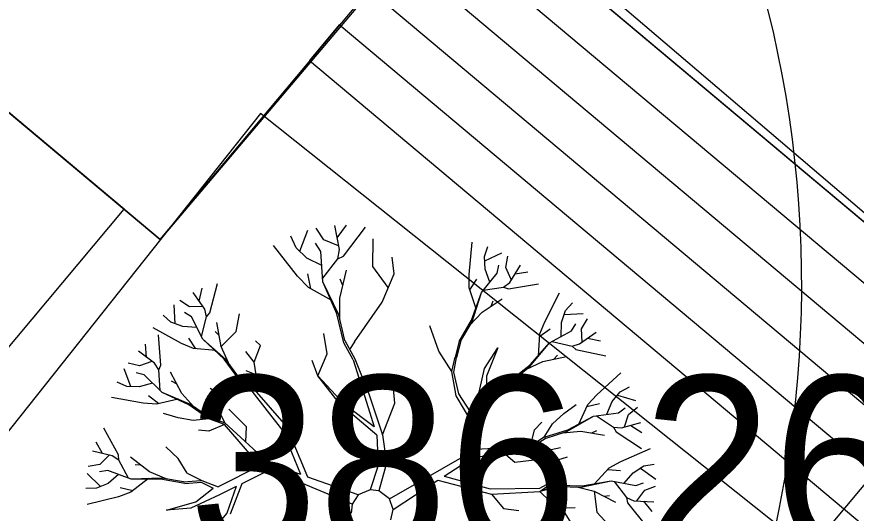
# Model space of a CAD drawing. Extents: x -438233 to -437334, y -1133133 to -1132623.
# Drawn here: x -437568.614 to -437565.007, y -1132699.543 to -1132697.412 of the extents above; entities that cross this region are included whole.
import ezdxf

# ---------------------------------------------------------------- set-up
doc = ezdxf.new("R2010")
doc.units = 0
for name, color, linetype in [('Vrstva 1', 7, 'Continuous'), ('Vrstva 11', 7, 'Continuous'), ('Vrstva 3', 7, 'Continuous'), ('Vrstva 50', 7, 'Continuous'), ('XR$3$Okno', 7, 'Continuous')]:
    doc.layers.add(name, color=color, linetype=linetype)

msp = doc.modelspace()

# ---------------------------------------------------------------- linework, layer by layer
at = {"layer": 'Vrstva 1'}
for p, q in [((-437567.228, -1132698.4108), (-437567.2476, -1132698.3082)), ((-437567.2376, -1132698.3609), (-437567.1969, -1132698.307)), ((-437567.2104, -1132698.4393), (-437567.1153, -1132698.3148)), ((-437567.3981, -1132698.4189), (-437567.363, -1132698.3283)), ((-437567.2947, -1132698.3697), (-437567.3277, -1132698.3195)), ((-437567.414, -1132698.4037), (-437567.436, -1132698.3545)), ((-437567.3072, -1132698.4202), (-437567.3302, -1132698.3846)), ((-437567.2317, -1132698.3949), (-437567.2947, -1132698.3697)), ((-437567.0835, -1132698.4846), (-437567.0827, -1132698.3648)), ((-437566.6704, -1132698.5186), (-437566.6569, -1132698.3802)), ((-437567.4079, -1132698.5257), (-437567.5105, -1132698.3934)), ((-437567.3674, -1132698.4481), (-437567.414, -1132698.4037)), ((-437567.2988, -1132698.5495), (-437567.3072, -1132698.4202)), ((-437567.2349, -1132698.4508), (-437567.228, -1132698.4108)), ((-437566.6043, -1132698.4412), (-437566.5896, -1132698.3988)), ((-437567.3032, -1132698.4802), (-437567.3674, -1132698.4481)), ((-437567.2996, -1132698.5338), (-437567.2349, -1132698.4508)), ((-437567.2349, -1132698.4508), (-437567.2104, -1132698.4393)), ((-437566.9923, -1132698.515), (-437567.0016, -1132698.4434)), ((-437566.6016, -1132698.4949), (-437566.6043, -1132698.4412)), ((-437566.6033, -1132698.4596), (-437566.5303, -1132698.4248)), ((-437566.5124, -1132698.4888), (-437566.504, -1132698.4395)), ((-437567.0176, -1132698.5745), (-437567.0835, -1132698.4846)), ((-437566.5807, -1132698.5512), (-437566.6016, -1132698.4949)), ((-437566.5491, -1132698.5125), (-437566.5425, -1132698.4777)), ((-437566.4889, -1132698.54), (-437566.5124, -1132698.4888)), ((-437566.4955, -1132698.5522), (-437566.4489, -1132698.4785)), ((-437567.3608, -1132698.5747), (-437567.4079, -1132698.5257)), ((-437567.3508, -1132698.5804), (-437567.3628, -1132698.515)), ((-437567.2263, -1132698.6206), (-437567.1976, -1132698.4998)), ((-437567.0443, -1132698.637), (-437566.9923, -1132698.515)), ((-437566.6699, -1132698.5752), (-437566.6704, -1132698.5186)), ((-437566.6177, -1132698.5956), (-437566.5491, -1132698.5125)), ((-437566.4727, -1132698.5162), (-437566.4173, -1132698.5071)), ((-437567.7839, -1132698.6833), (-437567.7523, -1132698.5564)), ((-437567.2381, -1132698.6874), (-437567.2988, -1132698.5495)), ((-437567.2302, -1132698.6923), (-437567.2988, -1132698.5495)), ((-437567.2131, -1132698.5652), (-437567.2241, -1132698.5385)), ((-437566.6667, -1132698.5848), (-437566.6368, -1132698.538)), ((-437566.5227, -1132698.5723), (-437566.4955, -1132698.5522)), ((-437566.5014, -1132698.5796), (-437566.3722, -1132698.5581)), ((-437567.8067, -1132698.6674), (-437567.856, -1132698.5953)), ((-437567.8305, -1132698.6323), (-437567.8172, -1132698.5777)), ((-437567.2601, -1132698.6299), (-437567.3608, -1132698.5747)), ((-437566.6403, -1132698.6664), (-437566.6699, -1132698.5752)), ((-437566.6599, -1132698.7139), (-437566.6177, -1132698.5956)), ((-437566.6577, -1132698.7215), (-437566.6177, -1132698.5956)), ((-437566.6094, -1132698.5858), (-437566.5227, -1132698.5723)), ((-437566.5227, -1132698.5723), (-437566.5014, -1132698.5796)), ((-437566.3453, -1132698.721), (-437566.2816, -1132698.5973)), ((-437567.8716, -1132698.6578), (-437567.9135, -1132698.6306)), ((-437567.2256, -1132698.7127), (-437567.2263, -1132698.6206)), ((-437567.1631, -1132698.8077), (-437567.0443, -1132698.637)), ((-437566.6145, -1132698.6801), (-437566.5278, -1132698.6235)), ((-437566.5749, -1132698.6544), (-437566.5663, -1132698.6318)), ((-437566.2554, -1132698.6737), (-437566.2257, -1132698.6394)), ((-437567.9341, -1132698.7296), (-437567.9373, -1132698.6487)), ((-437567.815, -1132698.6563), (-437567.8716, -1132698.6578)), ((-437567.7989, -1132698.6999), (-437567.8067, -1132698.6674)), ((-437566.2728, -1132698.7242), (-437566.2554, -1132698.6737)), ((-437567.9515, -1132698.7232), (-437567.9846, -1132698.6928)), ((-437567.864, -1132698.7004), (-437567.8937, -1132698.6811)), ((-437567.815, -1132698.7965), (-437567.864, -1132698.7004)), ((-437567.8209, -1132698.785), (-437567.7989, -1132698.6999)), ((-437567.7989, -1132698.6999), (-437567.7839, -1132698.6833)), ((-437567.6717, -1132698.7629), (-437567.6575, -1132698.6879)), ((-437567.2092, -1132698.8114), (-437567.2381, -1132698.6874)), ((-437567.2045, -1132698.8019), (-437567.2302, -1132698.6923)), ((-437566.6665, -1132698.7364), (-437566.6145, -1132698.6801)), ((-437566.2613, -1132698.6906), (-437566.1804, -1132698.6855)), ((-437566.1878, -1132698.7516), (-437566.1615, -1132698.7093)), ((-437567.9064, -1132698.8146), (-437568.0284, -1132698.7475)), ((-437567.901, -1132698.7418), (-437567.9515, -1132698.7232)), ((-437567.8415, -1132698.7453), (-437567.901, -1132698.7418)), ((-437567.7359, -1132698.8271), (-437567.7538, -1132698.7252)), ((-437566.8005, -1132698.8469), (-437566.8392, -1132698.7387)), ((-437566.713, -1132698.8055), (-437566.6599, -1132698.7139)), ((-437566.7052, -1132698.8026), (-437566.6577, -1132698.7215)), ((-437566.3661, -1132698.7737), (-437566.3453, -1132698.721)), ((-437566.2742, -1132698.7842), (-437566.2728, -1132698.7242)), ((-437566.2304, -1132698.7602), (-437566.2118, -1132698.7301)), ((-437567.9956, -1132698.9077), (-437568.0057, -1132698.7774)), ((-437567.7442, -1132698.7805), (-437567.7614, -1132698.7636)), ((-437567.7359, -1132698.8271), (-437567.6717, -1132698.7629)), ((-437567.2809, -1132698.8587), (-437567.2952, -1132698.7717)), ((-437566.3725, -1132698.8692), (-437566.3661, -1132698.7737)), ((-437566.3666, -1132698.7835), (-437566.3215, -1132698.7516)), ((-437566.325, -1132698.8119), (-437566.2304, -1132698.7602)), ((-437566.1953, -1132698.8168), (-437566.1248, -1132698.7656)), ((-437566.1848, -1132698.8082), (-437566.1878, -1132698.7516)), ((-437568.0561, -1132698.8741), (-437568.0608, -1132698.8178)), ((-437567.8542, -1132698.8367), (-437567.9064, -1132698.8146)), ((-437567.8444, -1132698.8376), (-437567.8753, -1132698.7913)), ((-437567.7229, -1132698.882), (-437567.815, -1132698.7965)), ((-437567.7153, -1132698.8832), (-437567.815, -1132698.7965)), ((-437567.5664, -1132698.8227), (-437567.5882, -1132698.8036)), ((-437567.169, -1132698.8852), (-437567.2092, -1132698.8114)), ((-437567.2045, -1132698.8019), (-437567.1614, -1132698.8812)), ((-437567.1631, -1132698.8077), (-437567.1837, -1132698.8406)), ((-437566.713, -1132698.8055), (-437566.7309, -1132698.8734)), ((-437566.7052, -1132698.8026), (-437566.7241, -1132698.8751)), ((-437566.409, -1132698.9138), (-437566.325, -1132698.8119)), ((-437566.4083, -1132698.906), (-437566.325, -1132698.8119)), ((-437566.3137, -1132698.8055), (-437566.2279, -1132698.8256)), ((-437566.2279, -1132698.8256), (-437566.1953, -1132698.8168)), ((-437566.161, -1132698.7921), (-437566.1062, -1132698.8038)), ((-437568.0223, -1132698.8996), (-437568.0916, -1132698.8469)), ((-437567.7589, -1132698.8452), (-437567.8542, -1132698.8367)), ((-437567.7048, -1132698.8972), (-437567.7359, -1132698.8271)), ((-437567.5936, -1132698.8945), (-437567.6303, -1132698.8496)), ((-437567.5936, -1132698.8945), (-437567.5664, -1132698.8227)), ((-437566.7449, -1132698.9349), (-437566.8005, -1132698.8469)), ((-437566.6038, -1132698.9217), (-437566.5464, -1132698.8335)), ((-437566.5464, -1132698.8335), (-437566.5957, -1132698.955)), ((-437566.2279, -1132698.8256), (-437566.211, -1132698.8398)), ((-437566.211, -1132698.8398), (-437566.0834, -1132698.8683)), ((-437568.0333, -1132698.892), (-437568.0867, -1132698.9111)), ((-437567.66, -1132698.9675), (-437567.7229, -1132698.882)), ((-437567.6595, -1132698.9587), (-437567.7153, -1132698.8832)), ((-437567.3199, -1132698.9535), (-437567.3446, -1132698.8883)), ((-437567.3199, -1132698.9535), (-437567.2809, -1132698.8587)), ((-437567.169, -1132698.8852), (-437567.1119, -1132699.0662)), ((-437567.1614, -1132698.8812), (-437567.1014, -1132699.0312)), ((-437566.7449, -1132698.9349), (-437566.7309, -1132698.8734)), ((-437566.7358, -1132698.9383), (-437566.7241, -1132698.8751)), ((-437566.423, -1132698.9246), (-437566.3534, -1132698.8918)), ((-437566.3534, -1132698.8918), (-437566.2519, -1132698.871)), ((-437566.3068, -1132698.882), (-437566.2907, -1132698.8643)), ((-437568.1237, -1132698.9993), (-437568.1522, -1132698.9236)), ((-437568.0867, -1132698.9111), (-437568.135, -1132698.8986)), ((-437568.0044, -1132698.9283), (-437568.0223, -1132698.8996)), ((-437568.0044, -1132698.9283), (-437567.9956, -1132698.9077)), ((-437567.9985, -1132699.0162), (-437568.0044, -1132698.9283)), ((-437567.5852, -1132698.9498), (-437567.5936, -1132698.8945)), ((-437566.6337, -1132699.0545), (-437566.6038, -1132698.9217)), ((-437566.4918, -1132698.9714), (-437566.4083, -1132698.906)), ((-437566.483, -1132698.9719), (-437566.409, -1132698.9138)), ((-437568.0664, -1132698.9496), (-437568.1005, -1132698.9403)), ((-437567.9892, -1132699.0251), (-437568.0664, -1132698.9496)), ((-437567.9047, -1132699.0295), (-437567.954, -1132698.9381)), ((-437567.6595, -1132698.9587), (-437567.6595, -1132698.9587)), ((-437567.6595, -1132698.9587), (-437567.5923, -1132699.0118)), ((-437567.5852, -1132698.9498), (-437567.6284, -1132698.9315)), ((-437567.5923, -1132699.0118), (-437567.5852, -1132698.9498)), ((-437567.2065, -1132699.0765), (-437567.3199, -1132698.9535)), ((-437567.2266, -1132699.0716), (-437567.3199, -1132698.9535)), ((-437566.9899, -1132699.0709), (-437566.9989, -1132698.9596)), ((-437566.7263, -1132699.04), (-437566.7449, -1132698.9349)), ((-437566.7147, -1132699.0312), (-437566.7358, -1132698.9383)), ((-437566.5957, -1132698.955), (-437566.594, -1132699.0513)), ((-437566.1221, -1132699.0346), (-437566.0187, -1132698.9413)), ((-437568.1419, -1132698.9986), (-437568.183, -1132698.9802)), ((-437568.0885, -1132699.0006), (-437568.1419, -1132698.9986)), ((-437568.0309, -1132698.9846), (-437568.0885, -1132699.0006)), ((-437567.9273, -1132698.9876), (-437567.9491, -1132698.9768)), ((-437567.6031, -1132699.0197), (-437567.6933, -1132698.9797)), ((-437567.5923, -1132699.0118), (-437567.6933, -1132698.9797)), ((-437567.66, -1132698.9675), (-437567.5923, -1132699.0118)), ((-437566.4918, -1132698.9714), (-437566.542, -1132699.0248)), ((-437566.483, -1132698.9719), (-437566.5388, -1132699.0312)), ((-437566.4759, -1132699.0006), (-437566.5388, -1132699.0312)), ((-437566.4759, -1132699.0006), (-437566.4024, -1132699.0084)), ((-437566.4024, -1132699.0084), (-437566.3294, -1132698.9969)), ((-437566.0214, -1132699.0221), (-437565.9817, -1132699.0008)), ((-437567.8751, -1132699.0775), (-437567.9892, -1132699.0251)), ((-437567.8677, -1132699.076), (-437567.9892, -1132699.0251)), ((-437567.853, -1132699.0861), (-437567.9047, -1132699.0295)), ((-437567.7464, -1132699.0324), (-437567.7829, -1132699.0082)), ((-437567.7489, -1132699.0961), (-437567.7464, -1132699.0324)), ((-437567.4711, -1132699.188), (-437567.6031, -1132699.0197)), ((-437567.4556, -1132699.1689), (-437567.5923, -1132699.0118)), ((-437567.4392, -1132699.0912), (-437567.4716, -1132699.0331)), ((-437567.1014, -1132699.0312), (-437567.0421, -1132699.2066)), ((-437566.6488, -1132699.1329), (-437566.7147, -1132699.0312)), ((-437566.5388, -1132699.0312), (-437566.6033, -1132699.0711)), ((-437566.542, -1132699.0248), (-437566.594, -1132699.0513)), ((-437566.1601, -1132699.0765), (-437566.1221, -1132699.0346)), ((-437566.0555, -1132699.0633), (-437566.0214, -1132699.0221)), ((-437566.0329, -1132699.0361), (-437565.9555, -1132699.0596)), ((-437568.0706, -1132699.0711), (-437568.2073, -1132699.0459)), ((-437568.014, -1132699.0755), (-437568.0706, -1132699.0711)), ((-437568.0044, -1132699.0733), (-437568.0485, -1132699.0393)), ((-437567.9209, -1132699.054), (-437568.014, -1132699.0755)), ((-437567.7489, -1132699.0961), (-437567.7959, -1132699.0567)), ((-437567.0675, -1132699.2078), (-437567.2266, -1132699.0716)), ((-437567.1119, -1132699.0662), (-437567.0783, -1132699.173)), ((-437567.0421, -1132699.2066), (-437566.9899, -1132699.0709)), ((-437566.6542, -1132699.1598), (-437566.7263, -1132699.04)), ((-437566.6488, -1132699.1329), (-437566.6337, -1132699.0545)), ((-437566.6408, -1132699.2683), (-437566.6033, -1132699.0711)), ((-437566.1642, -1132699.0856), (-437566.1103, -1132699.0716)), ((-437566.078, -1132699.1186), (-437566.0555, -1132699.0633)), ((-437567.7883, -1132699.1382), (-437567.8751, -1132699.0775)), ((-437567.7905, -1132699.1299), (-437567.8677, -1132699.076)), ((-437567.72, -1132699.1552), (-437567.7489, -1132699.0961)), ((-437567.6266, -1132699.1725), (-437567.7023, -1132699.0964)), ((-437567.4556, -1132699.1689), (-437567.4392, -1132699.0912)), ((-437567.0783, -1132699.173), (-437567.2065, -1132699.0765)), ((-437566.2632, -1132699.1145), (-437566.2103, -1132699.076)), ((-437566.1998, -1132699.1637), (-437566.1601, -1132699.0765)), ((-437566.0285, -1132699.1118), (-437566.0001, -1132699.0902)), ((-437565.9854, -1132699.1189), (-437565.9459, -1132699.0885)), ((-437567.9211, -1132699.1338), (-437567.9841, -1132699.1157)), ((-437567.856, -1132699.1456), (-437567.9211, -1132699.1338)), ((-437567.7883, -1132699.1382), (-437567.856, -1132699.1456)), ((-437567.7905, -1132699.1299), (-437567.72, -1132699.1552)), ((-437567.72, -1132699.1552), (-437567.7883, -1132699.1382)), ((-437567.7222, -1132699.1618), (-437567.7883, -1132699.1382)), ((-437566.312, -1132699.1591), (-437566.2632, -1132699.1145)), ((-437566.2497, -1132699.1926), (-437566.1353, -1132699.1265)), ((-437566.2463, -1132699.1855), (-437566.1353, -1132699.1265)), ((-437566.1353, -1132699.1265), (-437566.0285, -1132699.1118)), ((-437566.1223, -1132699.1248), (-437566.0493, -1132699.1738)), ((-437566.0028, -1132699.1728), (-437565.9854, -1132699.1189)), ((-437568.1767, -1132699.2926), (-437568.2401, -1132699.1784)), ((-437567.7222, -1132699.1618), (-437567.7883, -1132699.1907)), ((-437567.5683, -1132699.3399), (-437567.7222, -1132699.1618)), ((-437567.5299, -1132699.3293), (-437567.72, -1132699.1552)), ((-437567.6298, -1132699.2375), (-437567.6266, -1132699.1725)), ((-437567.363, -1132699.3881), (-437567.4556, -1132699.1689)), ((-437566.6797, -1132699.2906), (-437566.6542, -1132699.1598)), ((-437566.3889, -1132699.1853), (-437566.3578, -1132699.1522)), ((-437566.3475, -1132699.2171), (-437566.312, -1132699.1591)), ((-437566.0493, -1132699.1738), (-437566.0383, -1132699.1934)), ((-437566.0493, -1132699.1738), (-437566.0158, -1132699.1772)), ((-437566.0158, -1132699.1772), (-437565.9317, -1132699.1544)), ((-437565.9748, -1132699.1662), (-437565.9276, -1132699.1966)), ((-437567.7883, -1132699.1907), (-437567.8334, -1132699.1863)), ((-437567.3932, -1132699.3776), (-437567.4711, -1132699.188)), ((-437567.0675, -1132699.2078), (-437567.0609, -1132699.3379)), ((-437567.0421, -1132699.2066), (-437567.0254, -1132699.3281)), ((-437566.4063, -1132699.2551), (-437566.3889, -1132699.1853)), ((-437566.3475, -1132699.2171), (-437566.4063, -1132699.2551)), ((-437566.3475, -1132699.2171), (-437566.2463, -1132699.1855)), ((-437566.3394, -1132699.2206), (-437566.2497, -1132699.1926)), ((-437566.2669, -1132699.1978), (-437566.19, -1132699.1912)), ((-437566.19, -1132699.1912), (-437566.0878, -1132699.2078)), ((-437566.1434, -1132699.1988), (-437566.1216, -1132699.1882)), ((-437566.0383, -1132699.1934), (-437565.929, -1132699.2649)), ((-437568.2455, -1132699.2872), (-437568.2732, -1132699.2385)), ((-437566.3394, -1132699.2206), (-437566.4026, -1132699.2612)), ((-437568.2041, -1132699.2965), (-437568.2891, -1132699.2774)), ((-437567.9204, -1132699.309), (-437567.9738, -1132699.2583)), ((-437566.6564, -1132699.3058), (-437566.4026, -1132699.2612)), ((-437566.6415, -1132699.2686), (-437566.4063, -1132699.2551)), ((-437566.5227, -1132699.2823), (-437566.4732, -1132699.3247)), ((-437566.4026, -1132699.2612), (-437566.3382, -1132699.2742)), ((-437566.3382, -1132699.2742), (-437566.2782, -1132699.261)), ((-437566.3382, -1132699.2742), (-437566.2889, -1132699.3146)), ((-437566.0189, -1132699.3208), (-437565.8913, -1132699.2652)), ((-437568.2178, -1132699.2941), (-437568.258, -1132699.3338)), ((-437568.1762, -1132699.3151), (-437568.2041, -1132699.2965)), ((-437568.1762, -1132699.3151), (-437568.1767, -1132699.2926)), ((-437568.1343, -1132699.3926), (-437568.1762, -1132699.3151)), ((-437568.0434, -1132699.3654), (-437568.1259, -1132699.3029)), ((-437567.8817, -1132699.372), (-437567.9204, -1132699.309)), ((-437567.0129, -1132699.4815), (-437566.6797, -1132699.2906)), ((-437566.778, -1132699.3847), (-437566.6564, -1132699.3058)), ((-437566.4732, -1132699.3247), (-437566.3666, -1132699.3107)), ((-437566.2889, -1132699.3146), (-437566.2475, -1132699.3009)), ((-437566.0682, -1132699.3489), (-437566.0189, -1132699.3208)), ((-437568.258, -1132699.3338), (-437568.3072, -1132699.3426)), ((-437568.2235, -1132699.3602), (-437568.2582, -1132699.3661)), ((-437568.122, -1132699.397), (-437568.2235, -1132699.3602)), ((-437568.0814, -1132699.3367), (-437568.1054, -1132699.3362)), ((-437567.5691, -1132699.3394), (-437567.7482, -1132699.4303)), ((-437567.5272, -1132699.3568), (-437567.6467, -1132699.4166)), ((-437567.3932, -1132699.3776), (-437567.5299, -1132699.3293)), ((-437567.1731, -1132699.5048), (-437567.5272, -1132699.3568)), ((-437567.0609, -1132699.3379), (-437567.095, -1132699.4428)), ((-437567.0254, -1132699.3281), (-437567.0585, -1132699.4472)), ((-437566.1331, -1132699.4193), (-437566.0682, -1132699.3489)), ((-437566.0748, -1132699.3561), (-437566.0194, -1132699.3597)), ((-437565.9646, -1132699.3693), (-437565.9192, -1132699.3406)), ((-437565.9344, -1132699.3504), (-437565.8685, -1132699.3975)), ((-437565.9192, -1132699.3406), (-437565.8746, -1132699.333)), ((-437568.2548, -1132699.4293), (-437568.3124, -1132699.3722)), ((-437568.1764, -1132699.3774), (-437568.2222, -1132699.4156)), ((-437568.0478, -1132699.3943), (-437568.1235, -1132699.4528)), ((-437567.9902, -1132699.3923), (-437568.122, -1132699.397)), ((-437567.9963, -1132699.3967), (-437568.122, -1132699.397)), ((-437567.9726, -1132699.3955), (-437568.0434, -1132699.3654)), ((-437567.8922, -1132699.4158), (-437567.9963, -1132699.3967)), ((-437567.8976, -1132699.4092), (-437567.9902, -1132699.3923)), ((-437567.8817, -1132699.372), (-437567.8192, -1132699.4033)), ((-437567.1464, -1132699.4646), (-437567.363, -1132699.3881)), ((-437566.778, -1132699.3847), (-437566.5802, -1132699.4384)), ((-437566.3664, -1132699.4362), (-437566.2799, -1132699.3891)), ((-437566.3664, -1132699.4494), (-437566.2799, -1132699.3891)), ((-437566.0035, -1132699.4149), (-437565.9646, -1132699.3693)), ((-437568.2222, -1132699.4156), (-437568.2715, -1132699.4362)), ((-437568.1157, -1132699.4467), (-437568.1698, -1132699.4342)), ((-437567.8221, -1132699.41), (-437567.7697, -1132699.4352)), ((-437567.8192, -1132699.4033), (-437567.7482, -1132699.4303)), ((-437567.6715, -1132699.4288), (-437567.7428, -1132699.4643)), ((-437567.6715, -1132699.4288), (-437567.7117, -1132699.543)), ((-437567.6467, -1132699.4166), (-437567.6979, -1132699.5467)), ((-437566.9972, -1132699.5271), (-437566.8047, -1132699.4021)), ((-437566.8047, -1132699.4021), (-437566.5746, -1132699.4619)), ((-437566.2902, -1132699.4232), (-437566.3664, -1132699.4494)), ((-437566.2835, -1132699.4288), (-437566.3664, -1132699.4494)), ((-437566.2902, -1132699.4232), (-437566.1843, -1132699.4251)), ((-437566.2835, -1132699.4288), (-437566.1897, -1132699.4308)), ((-437566.2074, -1132699.4303), (-437566.1326, -1132699.4484)), ((-437566.1897, -1132699.4308), (-437566.0604, -1132699.4043)), ((-437566.1843, -1132699.4251), (-437566.0604, -1132699.4043)), ((-437566.0604, -1132699.4043), (-437565.954, -1132699.4239)), ((-437566.0476, -1132699.4068), (-437565.9937, -1132699.4761)), ((-437565.954, -1132699.4239), (-437565.9207, -1132699.4124)), ((-437565.9158, -1132699.444), (-437565.8688, -1132699.4276)), ((-437568.2715, -1132699.4362), (-437568.3168, -1132699.4367)), ((-437568.1235, -1132699.4528), (-437568.1767, -1132699.4724)), ((-437567.7428, -1132699.4643), (-437567.8665, -1132699.5214)), ((-437567.8447, -1132699.495), (-437567.7697, -1132699.4352)), ((-437567.1464, -1132699.4646), (-437567.1731, -1132699.5048)), ((-437567.095, -1132699.4428), (-437567.1464, -1132699.4646)), ((-437567.0585, -1132699.4472), (-437567.095, -1132699.4428)), ((-437567.0129, -1132699.4815), (-437567.0585, -1132699.4472)), ((-437566.5802, -1132699.4384), (-437566.3664, -1132699.4362)), ((-437566.5746, -1132699.4619), (-437566.3664, -1132699.4494)), ((-437566.5746, -1132699.4619), (-437566.5229, -1132699.5229)), ((-437566.3664, -1132699.4494), (-437566.322, -1132699.4933)), ((-437566.322, -1132699.4933), (-437566.2809, -1132699.4702)), ((-437566.1326, -1132699.4484), (-437566.1211, -1132699.5386)), ((-437566.1326, -1132699.4484), (-437566.041, -1132699.4962)), ((-437566.0907, -1132699.4705), (-437566.0667, -1132699.4668)), ((-437565.9494, -1132699.4898), (-437565.9158, -1132699.444)), ((-437568.1767, -1132699.4724), (-437568.3117, -1132699.5065)), ((-437567.9714, -1132699.53), (-437567.8447, -1132699.495)), ((-437567.1731, -1132699.5048), (-437567.1768, -1132699.5435)), ((-437566.9972, -1132699.5271), (-437567.0129, -1132699.4815)), ((-437566.322, -1132699.4933), (-437566.273, -1132699.5202)), ((-437565.9937, -1132699.4761), (-437565.9895, -1132699.4982)), ((-437565.9937, -1132699.4761), (-437565.9628, -1132699.4898)), ((-437565.9895, -1132699.4982), (-437565.908, -1132699.6006)), ((-437565.9628, -1132699.4898), (-437565.8761, -1132699.4947)), ((-437565.9205, -1132699.4923), (-437565.8854, -1132699.5361)), ((-437567.8665, -1132699.5214), (-437567.9714, -1132699.53)), ((-437567.0065, -1132699.5724), (-437566.9972, -1132699.5271)), ((-437566.5229, -1132699.5229), (-437566.4573, -1132699.5322)), ((-437566.273, -1132699.5202), (-437566.2147, -1132699.5182)), ((-437566.273, -1132699.5202), (-437566.2326, -1132699.5851)), ((-437566.1211, -1132699.5386), (-437566.0704, -1132699.5952)), ((-437567.7117, -1132699.543), (-437567.7729, -1132699.616))]:
    msp.add_line(p, q, dxfattribs=at)
msp.add_lwpolyline([(-437584.7672, -1132696.5818), (-437581.0425, -1132692.1358), (-437578.7429, -1132694.0624), (-437578.486, -1132693.7558), (-437576.1864, -1132695.6823), (-437574.1314, -1132693.2294), (-437567.9982, -1132698.3676), (-437566.7119, -1132696.8342), (-437564.4165, -1132698.7572), (-437568.9128, -1132704.1241), (-437568.9128, -1132704.1241), (-437569.678, -1132705.0375), (-437574.2649, -1132701.1947), (-437576.3352, -1132703.6459)], close=True, dxfattribs=at)
for points in [[(-437567.8976, -1132699.4092), (-437567.8229, -1132699.4026)], [(-437567.8922, -1132699.4158), (-437567.8221, -1132699.41)]]:
    msp.add_lwpolyline(points, dxfattribs=at)
at = {"layer": 'Vrstva 11'}
msp.add_arc((-437570.1102, -1132698.5605), 4.8694, 346.427, 21.6972, dxfattribs=at)
at = {"layer": 'Vrstva 50'}
msp.add_lwpolyline([(-437546.5898, -1132726.0693), (-437566.4958, -1132709.4633), (-437566.6107, -1132706.0528), (-437562.1153, -1132700.6869), (-437566.6725, -1132696.8033), (-437567.9982, -1132698.3676), (-437574.1314, -1132693.2294), (-437576.1864, -1132695.6823), (-437578.486, -1132693.7558)], dxfattribs=at)
at = {"layer": 'XR$3$Okno'}
for points in [[(-437570.0789, -1132700.5381), (-437568.1523, -1132698.2385), (-437570.4519, -1132696.3119), (-437572.3785, -1132698.6115), (-437570.0789, -1132700.5381)], [(-437562.2438, -1132700.8402), (-437562.1153, -1132700.6869), (-437566.7146, -1132696.8338), (-437566.8431, -1132696.9871), (-437562.2438, -1132700.8402)], [(-437562.3722, -1132700.9936), (-437566.9715, -1132697.1404), (-437567.0999, -1132697.2937), (-437562.5007, -1132701.1469), (-437562.3722, -1132700.9936)], [(-437562.6291, -1132701.3002), (-437567.2284, -1132697.447), (-437567.3568, -1132697.6003), (-437562.7575, -1132701.4535), (-437562.6291, -1132701.3002)]]:
    msp.add_lwpolyline(points, dxfattribs=at)
msp.add_lwpolyline([(-437566.0788, -1132700.7583), (-437565.2272, -1132699.6872), (-437567.5664, -1132697.8273), (-437571.1661, -1132702.3546), (-437568.9128, -1132704.1241), (-437566.8316, -1132701.769), (-437567.5984, -1132701.2317), (-437566.9362, -1132700.125)], close=True, dxfattribs=at)

# ---------------------------------------------------------------- texts
at = {"layer": 'Vrstva 3'}
msp.add_text('386.26 ', height=0.75, dxfattribs=at).set_placement((-437567.8768, -1132699.7033))

doc.saveas('drawing.dxf')
